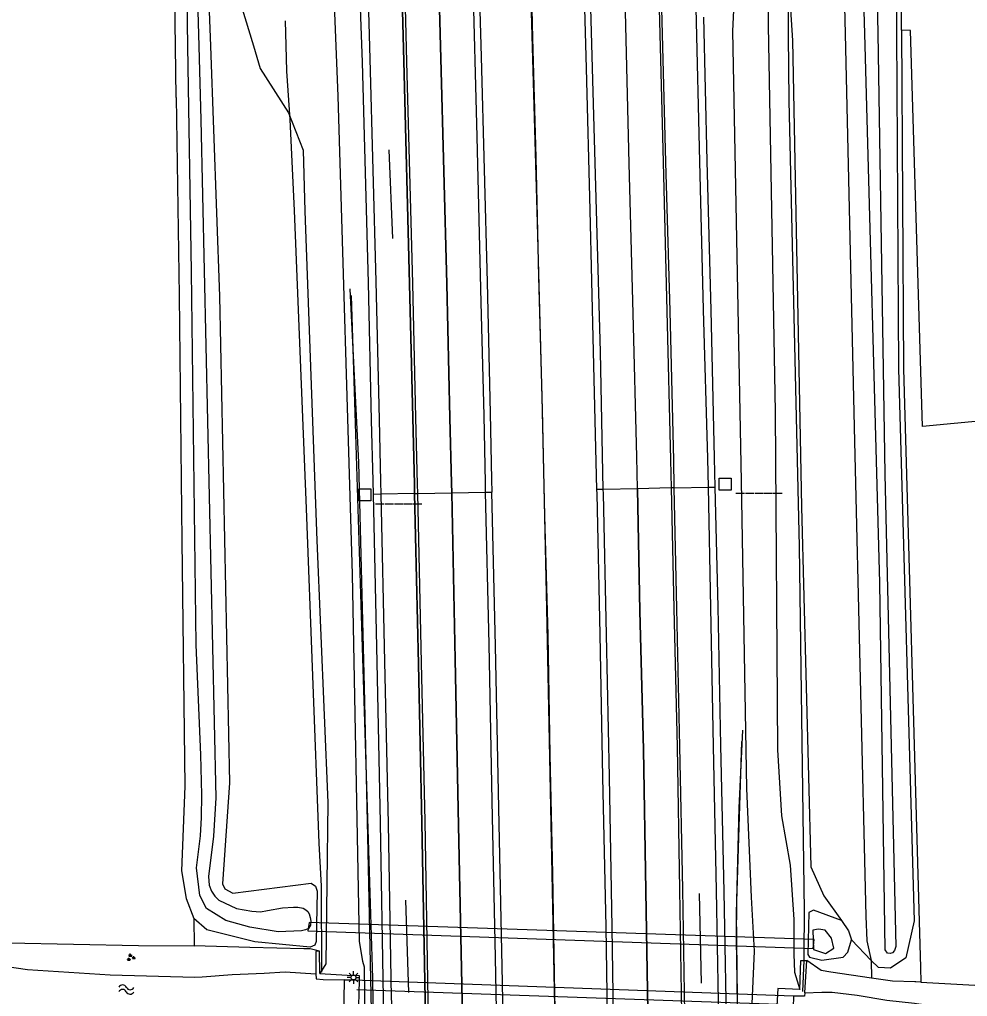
# Model space of a CAD drawing. Extents: x 133000 to 136000, y 400500 to 403500.
# Drawn here: x 133095.3 to 133190.6, y 401804.9 to 401903.1 of the extents above; entities that cross this region are included whole.
import ezdxf

# ---------------------------------------------------------------- set-up
doc = ezdxf.new("R2010")
doc.units = 0
for name, color, linetype in [('gg-afsc-lijn draadraster', 7, 'Continuous'), ('gg-kntw-bovenkant insteek waterloop', 7, 'Continuous'), ('gg-kwrk-duiker nz buis', 7, 'Continuous'), ('gg-kwrk-duiker nz vlak', 7, 'Continuous'), ('gg-kwrk-faunavoorziening', 7, 'Continuous'), ('gg-kwrk-stuw', 7, 'Continuous'), ('gt-knt-geleideconstructie', 7, 'Continuous'), ('gt-symb-groenvak', 7, 'Continuous'), ('gt-symb-hm paal', 7, 'Continuous'), ('gt-symb-lichtmast', 7, 'Continuous'), ('gt-symb-watersymbool', 7, 'Continuous'), ('gx-grn-maaiveld', 7, 'Continuous'), ('gx-knt-lijn weginrichtingselement', 7, 'Continuous')]:
    doc.layers.add(name, color=color, linetype=linetype)

# ---------------------------------------------------------------- blocks, each defined once
blk = doc.blocks.new('gt0-LMAST')
at = {"layer": 'gt-symb-lichtmast'}
for p, q in [((-0.182, 0.173), (-0.447, 0.438)), ((-0.005, 0.246), (-0.005, 0.621)), ((0.172, 0.173), (0.437, 0.438)), ((-0.255, -0.004), (-0.63, -0.004)), ((-0.182, -0.181), (-0.447, -0.446)), ((-0.005, -0.254), (-0.005, -0.629)), ((0.437, -0.446), (0.172, -0.181)), ((0.245, -0.004), (0.62, -0.004))]:
    blk.add_line(p, q, dxfattribs=at)
blk.add_circle((-0.005, -0.004), 0.25, dxfattribs=at)
blk = doc.blocks.new('gt0-HMpaal')
at = {"layer": 'gt-symb-hm paal'}
blk.add_lwpolyline([(-0.6, 0.6), (0.6, 0.6), (0.6, -0.6), (-0.6, -0.6)], close=True, dxfattribs=at)
blk = doc.blocks.new('gt0-WA')
at = {"layer": 'gt-symb-watersymbool'}
for centre, start, end in [((-0.323, 0.022), 28.07249, 151.92751), ((0.427, 0.422), 208.07248, 331.92751), ((-0.323, -0.428), 28.07249, 151.92751), ((0.427, -0.028), 208.07248, 331.92751)]:
    blk.add_arc(centre, 0.425, start, end, dxfattribs=at)
blk = doc.blocks.new('gt0-GRVAK')
at = {"layer": 'gt-symb-groenvak'}
for p, q in [((-0.11, 0.189), (-0.228, 0.24)), ((-0.182, 0.153), (0.088, 0.153)), ((-0.091, 0.211), (-0.156, 0.322)), ((-0.047, 0.214), (-0.047, 0.393)), ((-0.004, 0.211), (0.061, 0.322)), ((0.015, 0.189), (0.133, 0.24)), ((0.262, -0.052), (0.197, 0.059)), ((0.305, -0.049), (0.305, 0.13)), ((0.349, -0.052), (0.414, 0.059)), ((-0.245, -0.228), (-0.363, -0.177)), ((-0.318, -0.264), (-0.047, -0.264)), ((-0.226, -0.206), (-0.291, -0.095)), ((-0.183, -0.203), (-0.183, -0.024)), ((-0.139, -0.206), (-0.074, -0.095)), ((-0.12, -0.228), (-0.002, -0.177)), ((0.243, -0.074), (0.125, -0.023)), ((0.17, -0.11), (0.441, -0.11)), ((0.368, -0.074), (0.486, -0.023))]:
    blk.add_line(p, q, dxfattribs=at)

msp = doc.modelspace()

# ---------------------------------------------------------------- linework, layer by layer
at = {"layer": 'gg-afsc-lijn draadraster'}
for points in [[(133174.016, 401805.443), (133174.136, 401808.549), (133174.159, 401809.14), (133174.172, 401813.522), (133174.109, 401818.318), (133173.692, 401850.139), (133172.627, 401894.902), (133172.575, 401901.522), (133172.528, 401907.403)], [(133121.989, 401902.961), (133122.052, 401900.47), (133122.118, 401897.891), (133122.464, 401893.024), (133122.894, 401883.896), (133124.098, 401853.95), (133125.382, 401820.331), (133125.609, 401816.021), (133125.639, 401807.385)]]:
    msp.add_lwpolyline(points, dxfattribs=at)
at = {"layer": 'gg-kntw-bovenkant insteek waterloop'}
msp.add_line((133111.033, 401895.243), (133110.957, 401900.388), dxfattribs=at)
at = {"layer": 'gg-kwrk-duiker nz buis'}
msp.add_line((133129.19, 401805.618), (133171.54, 401804.176), dxfattribs=at)
at = {"layer": 'gg-kwrk-duiker nz vlak'}
msp.add_line((133173.089, 401804.968), (133127.917, 401806.593), dxfattribs=at)
at = {"layer": 'gg-kwrk-faunavoorziening'}
msp.add_lwpolyline([(133175.052, 401809.768), (133175.14, 401810.668), (133124.394, 401812.375), (133124.274, 401811.533), (133175.052, 401809.768)], dxfattribs=at)
at = {"layer": 'gg-kwrk-stuw'}
for q in [(133127.862, 401802.605), (133129.412, 401806.559)]:
    msp.add_line((133127.917, 401806.593), q, dxfattribs=at)
at = {"layer": 'gt-knt-geleideconstructie'}
for points in [[(133149.363, 401793.243), (133149.083, 401805.224), (133148.887, 401817.242), (133148.636, 401829.227), (133148.416, 401841.232), (133148.091, 401853.218), (133147.822, 401865.204), (133147.496, 401877.215), (133147.225, 401889.21), (133146.87, 401901.198), (133146.493, 401917.197), (133146.145, 401929.19), (133145.738, 401941.185), (133145.363, 401953.153), (133144.94, 401965.088), (133144.484, 401977.083)], [(133128.622, 401875.337), (133130.753, 401806.784), (133131.577, 401751.685), (133132.43, 401690.408), (133131.516, 401639.808), (133130.585, 401601.098)], [(133167.526, 401798.578), (133167.404, 401806.578), (133167.344, 401810.58), (133167.396, 401814.593), (133167.493, 401818.585), (133167.621, 401823.897), (133167.979, 401831.694)]]:
    msp.add_lwpolyline(points, dxfattribs=at)
at = {"layer": 'gx-grn-maaiveld'}
for p, q in [((133112.802, 401812.751), (133112.846, 401810.032)), ((133178.895, 401810.626), (133180.898, 401808.562)), ((133125.464, 401807.237), (133125.436, 401809.48)), ((133174.209, 401805.289), (133174.425, 401808.539)), ((133180.898, 401808.562), (133180.933, 401806.783)), ((133185.852, 401807.833), (133185.892, 401806.37)), ((133129.412, 401806.559), (133129.329, 401802.519)), ((133173.089, 401804.968), (133172.946, 401801.235))]:
    msp.add_line(p, q, dxfattribs=at)
for points in [[(133176.05, 402057.04), (133177.396, 402032.031), (133178.512, 402008.898), (133179.703, 401989.356), (133180.341, 401940.214), (133181.464, 401906.415), (133181.539, 401901.715), (133182.254, 401857.402), (133183.35, 401809.953), (133183.229, 401809.552), (133183.03, 401809.332), (133182.798, 401809.261), (133182.54, 401809.296), (133182.302, 401809.634), (133181.77, 401846.486), (133180.249, 401901.687), (133180.03, 401909.629), (133178.78, 401979.281), (133178.419, 401989.728), (133177.792, 402004.82), (133177.249, 402019.981), (133176.408, 402036.174), (133175.693, 402050.241), (133175.359, 402057.017)], [(133121.296, 402054.731), (133122.517, 402034.095), (133123.546, 402004.084), (133124.348, 401981.599), (133123.643, 401945.952), (133123.481, 401928.541), (133124.211, 401920.925), (133126.555, 401911.214), (133126.865, 401905.448), (133127.29, 401895.389), (133128.724, 401847.354), (133129.414, 401810.458), (133129.765, 401808.488), (133129.93, 401807.918), (133129.99, 401802.659), (133129.505, 401793.52), (133129.915, 401767.084), (133130.438, 401731.107), (133130.443, 401730.556)], [(133108.363, 402054.325), (133108.468, 402052.323), (133110.209, 402015.35), (133111.655, 401982.461), (133112.857, 401949.877), (133113.884, 401916.225), (133114.467, 401900.414), (133115.394, 401875.299), (133116.395, 401826.398), (133115.699, 401816.238), (133115.91, 401815.754), (133116.719, 401815.324), (133124.581, 401816.316), (133125.023, 401816.019), (133125.204, 401815.496), (133125.11, 401810.457), (133124.98, 401810.092), (133124.48, 401809.894), (133118.918, 401810.424), (133114.126, 401811.625), (133112.802, 401812.751)], [(133112.963, 402054.452), (133114.085, 402025.85), (133117.578, 401989.274), (133117.943, 401974.682), (133119.969, 401948.497), (133119.889, 401942.54), (133118.252, 401927.473), (133116.694, 401907.374), (133118.792, 401900.446), (133119.487, 401898.152), (133122.312, 401893.701), (133123.783, 401889.955), (133123.969, 401883.825), (133125.155, 401850.739), (133126.285, 401824.409), (133126.07, 401808.221), (133125.464, 401807.237)], [(133179.637, 402012.29), (133179.74, 402010.493), (133182.516, 401987.151), (133183.359, 401912.431), (133183.425, 401901.755), (133183.636, 401867.984), (133185.223, 401812.521), (133184.372, 401808.818), (133182.828, 401807.782), (133181.607, 401807.848), (133180.898, 401808.562)], [(133183.938, 401902.016), (133183.859, 401912.435), (133183.016, 401987.184), (133182.183, 401997.995)], [(133110.957, 401900.388), (133110.651, 401921.172), (133108.856, 401960.206), (133108.226, 401983.696), (133107.241, 401997.394)], [(133176.44, 401974.763), (133177.12, 401951.36), (133178.099, 401908.566), (133178.26, 401901.644), (133179.216, 401860.691), (133180.337, 401813.008), (133180.436, 401810.51), (133180.898, 401808.562)], [(133169.976, 401732.377), (133169.109, 401765.25), (133168.734, 401799.659), (133169.145, 401809.488), (133168.849, 401814.908), (133168.404, 401825.818), (133167.837, 401856.684), (133166.993, 401901.918), (133167.581, 401914.498), (133168.597, 401934.441), (133167.211, 401958.665), (133167.047, 401963.208)], [(133140.006, 401955.51), (133140.113, 401952.671), (133140.649, 401935.129), (133141.189, 401916.824), (133141.687, 401899.334), (133142.302, 401876.699), (133142.603, 401863.517), (133142.717, 401856.878), (133142.747, 401855.61)], [(133150.504, 401955.876), (133150.955, 401942.153), (133151.353, 401928.431), (133151.789, 401913.876), (133152.253, 401898.191), (133152.613, 401883.94), (133152.952, 401869.743), (133153.291, 401855.852)], [(133157.394, 401855.941), (133157.328, 401859.155), (133156.961, 401873.55), (133156.568, 401888.599), (133156.19, 401903.839), (133155.529, 401926.953), (133155.051, 401941.724), (133154.621, 401955.376), (133154.598, 401956.022)], [(133161.094, 401856.022), (133161.034, 401858.812), (133160.674, 401873.791), (133160.255, 401888.751), (133159.854, 401904.18), (133159.203, 401927.149), (133158.768, 401941.899), (133158.312, 401955.528), (133158.29, 401956.154)], [(133132.203, 401955.236), (133132.297, 401952.47), (133132.868, 401935.611), (133133.451, 401916.626), (133133.918, 401898.907), (133134.496, 401876.52), (133134.825, 401863.048), (133134.972, 401856.385), (133134.993, 401855.448)], [(133138.725, 401855.526), (133138.706, 401856.502), (133138.52, 401863.073), (133138.223, 401876.539), (133137.628, 401899.161), (133137.149, 401916.691), (133136.579, 401935.22), (133136.03, 401952.529), (133135.93, 401955.367)], [(133170.288, 401942.471), (133172.964, 401900.965), (133173.886, 401854.111), (133174.834, 401817.956), (133176.134, 401815.052), (133177.888, 401812.555)], [(133170.288, 401942.471), (133170.487, 401929.702), (133170.48, 401917.896), (133170.539, 401902.464), (133171.233, 401863.66), (133171.471, 401829.718), (133171.878, 401823.078), (133172.733, 401818.118), (133173.1, 401812.674), (133173.124, 401809.183), (133173.169, 401807.366), (133173.729, 401805.633)], [(133112.874, 401915.654), (133113.31, 401900.406), (133113.522, 401893.009), (133115.014, 401824.902), (133114.776, 401821.037), (133114.27, 401816.976), (133114.354, 401816.11), (133114.589, 401815.512), (133114.907, 401814.994), (133115.328, 401814.608), (133117.075, 401813.759), (133118.648, 401813.504), (133119.52, 401813.45), (133120.206, 401813.563), (133121.699, 401813.832), (133122.81, 401813.91), (133123.266, 401813.91), (133123.789, 401813.803), (133124.066, 401813.653), (133124.251, 401813.469), (133124.389, 401813.223), (133124.49, 401812.873), (133124.575, 401812.484), (133124.522, 401812.085), (133124.339, 401811.762), (133124.017, 401811.632), (133123.622, 401811.534), (133121.279, 401811.419), (133118.443, 401811.903), (133116.021, 401812.569), (133114.093, 401813.777), (133113.414, 401815.085), (133113.073, 401817.872), (133113.467, 401821.07), (133113.585, 401822.902), (133113.606, 401825.199), (133113.5, 401829.22), (133113.049, 401840.252), (133112.575, 401877.754), (133112.209, 401900.397), (133112.096, 401907.347)], [(133130.857, 401855.362), (133130.826, 401856.732), (133130.675, 401862.836), (133130.362, 401876.635), (133129.752, 401898.785), (133129.417, 401907.897)], [(133164.04, 401903.323), (133164.366, 401888.863), (133164.766, 401873.871), (133165.114, 401859.052), (133165.186, 401856.11)], [(133304.844, 401873.453), (133186.037, 401862.192), (133184.836, 401901.988), (133183.938, 401902.016)], [(133183.938, 401902.016), (133184.136, 401867.993), (133185.725, 401812.472), (133185.852, 401807.833)], [(133111.033, 401895.243), (133111.326, 401875.363), (133111.607, 401850.708), (133111.888, 401826.053), (133111.572, 401817.544), (133112.026, 401814.774), (133112.802, 401812.751)], [(133134.993, 401855.448), (133131.604, 401855.378), (133130.857, 401855.362)], [(133134.993, 401855.448), (133135.304, 401855.455), (133138.725, 401855.526)], [(133134.993, 401855.448), (133135.378, 401838.312), (133135.711, 401822.363), (133136.044, 401804.647), (133136.36, 401787.918), (133136.567, 401772.95), (133136.787, 401755.654), (133136.79, 401755.4)], [(133138.725, 401855.526), (133142.094, 401855.597), (133142.747, 401855.61)], [(133140.514, 401755.5), (133140.512, 401755.637), (133140.246, 401772.214), (133140.033, 401787.79), (133139.777, 401804.525), (133139.409, 401822.12), (133139.056, 401838.79), (133138.725, 401855.526)], [(133144.564, 401755.61), (133144.343, 401771.703), (133144.119, 401788.899), (133143.82, 401806.346), (133143.444, 401823.866), (133143.113, 401840.147), (133142.747, 401855.61)], [(133157.394, 401855.941), (133153.958, 401855.867), (133153.291, 401855.852)], [(133153.291, 401855.852), (133153.301, 401855.432), (133153.609, 401841.301), (133153.88, 401826.948), (133154.214, 401811.941), (133154.423, 401798.469), (133154.643, 401784.647), (133154.887, 401770.936), (133155.054, 401756.976), (133155.064, 401755.894)], [(133161.094, 401856.022), (133160.786, 401856.015), (133157.394, 401855.941)], [(133157.394, 401855.941), (133157.644, 401843.656), (133157.991, 401829.728), (133158.236, 401815.561), (133158.507, 401799.423), (133158.75, 401784.143), (133158.948, 401769.999), (133159.167, 401756.005)], [(133161.094, 401856.022), (133164.519, 401856.096), (133165.186, 401856.11)], [(133162.87, 401756.105), (133162.641, 401770.269), (133162.439, 401784.148), (133162.207, 401799.11), (133161.945, 401815.699), (133161.638, 401830.053), (133161.356, 401843.905), (133161.094, 401856.022)], [(133165.186, 401856.11), (133165.482, 401844.065), (133165.738, 401830.136), (133166.066, 401815.466), (133166.364, 401799.062), (133166.604, 401784.475), (133166.833, 401770.387), (133167.007, 401756.217)], [(133132.687, 401755.289), (133132.685, 401755.673), (133132.387, 401773.075), (133132.169, 401788.216), (133131.867, 401804.765), (133131.568, 401822.391), (133131.243, 401838.512), (133130.857, 401855.362)], [(133177.888, 401812.555), (133175.089, 401813.592), (133174.625, 401813.369), (133174.526, 401809.142), (133174.692, 401808.891), (133175.923, 401808.571), (133178.079, 401808.88), (133178.538, 401809.396), (133178.895, 401810.626)], [(133177.888, 401812.555), (133178.614, 401811.525), (133178.895, 401810.626)], [(133177.128, 401809.798), (133176.898, 401810.786), (133176.253, 401811.609), (133175.588, 401811.71), (133175.037, 401811.591), (133175.103, 401809.661), (133176.284, 401809.236), (133177.128, 401809.798)], [(133081.076, 401810.575), (133107.231, 401810.038), (133112.846, 401810.032)], [(133125.436, 401809.48), (133124.511, 401809.704), (133123.869, 401809.716), (133118.421, 401809.852), (133112.846, 401810.032)], [(133125.436, 401809.48), (133125.055, 401809.457), (133125.079, 401807.208)], [(133079.983, 401804.539), (133079.765, 401805.478), (133079.232, 401806.043), (133079.459, 401808.35), (133080.642, 401808.991), (133082.71, 401809.106), (133090.835, 401808.413), (133096.083, 401807.654), (133104.393, 401807.101), (133112.897, 401806.862)], [(133173.729, 401805.633), (133173.831, 401808.559), (133174.136, 401808.549), (133174.425, 401808.539)], [(133180.933, 401806.783), (133176.836, 401807.387), (133175.852, 401807.547), (133174.425, 401808.539)], [(133112.897, 401806.862), (133113.626, 401806.897), (133116.67, 401807.129), (133119.866, 401807.275), (133121.987, 401807.392), (133125.079, 401807.208)], [(133125.079, 401807.208), (133125.084, 401806.694), (133125.807, 401806.641), (133127.917, 401806.593)], [(133125.464, 401807.237), (133128.212, 401807.072), (133129.422, 401807.034), (133129.412, 401806.559)], [(133185.892, 401806.37), (133185.391, 401806.388), (133185.288, 401806.392), (133183.02, 401806.476), (133180.933, 401806.783)], [(133185.892, 401806.37), (133198.579, 401805.653), (133238.563, 401803.756), (133268.46, 401802.893), (133272.066, 401802.768), (133272.466, 401801.437), (133272.693, 401798.932), (133272.003, 401797.764), (133271.317, 401797.093), (133270.935, 401797.03)], [(133173.729, 401805.633), (133171.508, 401805.74), (133171.187, 401800.488), (133173.453, 401800.472)], [(133174.209, 401805.289), (133175.942, 401805.37), (133176.967, 401805.378), (133179.484, 401805.057), (133182.453, 401804.547), (133185.241, 401804.245), (133185.45, 401804.222), (133185.952, 401804.168)], [(133174.209, 401805.289), (133174.188, 401804.964), (133173.089, 401804.968)]]:
    msp.add_lwpolyline(points, dxfattribs=at)
at = {"layer": 'gx-knt-lijn weginrichtingselement'}
for p, q in [((133132.405, 401889.972), (133132.788, 401881.091)), ((133163.836, 401806.268), (133163.617, 401815.266)), ((133134.063, 401814.616), (133134.375, 401805.329))]:
    msp.add_line(p, q, dxfattribs=at)
for points in [[(133137.066, 401731.048), (133136.977, 401739.077), (133136.79, 401755.4), (133136.787, 401755.654), (133136.567, 401772.95), (133136.36, 401787.918), (133136.044, 401804.647), (133135.711, 401822.363), (133135.378, 401838.312), (133134.993, 401855.448), (133134.972, 401856.385), (133134.825, 401863.048), (133134.496, 401876.52), (133133.918, 401898.907), (133133.451, 401916.626), (133132.868, 401935.611), (133132.297, 401952.47), (133132.203, 401955.236), (133131.596, 401973.015), (133130.993, 401988.979)], [(133137.358, 401730.875), (133137.28, 401739.006), (133137.104, 401755.408), (133137.101, 401755.703), (133136.859, 401772.888), (133136.659, 401787.704), (133136.341, 401804.597), (133136.04, 401822.554), (133135.676, 401838.435), (133135.304, 401855.455), (133135.284, 401856.394), (133135.132, 401863.075), (133134.828, 401876.553), (133134.217, 401898.824), (133133.777, 401916.651), (133133.179, 401935.634), (133132.669, 401952.424), (133132.567, 401955.248), (133131.922, 401973.035), (133131.328, 401989.02)], [(133134.689, 401989.085), (133135.302, 401973.111), (133135.93, 401955.367), (133136.03, 401952.529), (133136.579, 401935.22), (133137.149, 401916.691), (133137.628, 401899.161), (133138.223, 401876.539), (133138.52, 401863.073), (133138.706, 401856.502), (133138.725, 401855.526), (133139.056, 401838.79), (133139.409, 401822.12), (133139.777, 401804.525), (133140.033, 401787.79), (133140.246, 401772.214), (133140.512, 401755.637), (133140.514, 401755.5), (133140.705, 401738.835), (133140.764, 401731.032)], [(133127.567, 401988.844), (133128.238, 401971.659), (133128.805, 401955.116), (133128.896, 401952.472), (133129.409, 401935.22), (133129.997, 401917.076), (133130.494, 401899.137), (133131.094, 401876.752), (133131.421, 401862.892), (133131.576, 401856.676), (133131.604, 401855.378), (133131.963, 401838.577), (133132.335, 401822.287), (133132.634, 401804.83), (133133.616, 401788.133), (133134.435, 401772.977), (133135.396, 401755.749), (133135.419, 401755.363), (133136.381, 401739.008), (133136.862, 401730.852)], [(133150.032, 401731.519), (133150.049, 401743.985), (133149.851, 401755.766), (133149.716, 401764.004), (133149.474, 401783.985), (133149.104, 401803.931), (133148.684, 401823.945), (133148.289, 401843.896), (133147.846, 401863.859), (133147.308, 401883.86), (133146.757, 401903.81), (133146.256, 401923.788), (133145.477, 401947.773), (133144.777, 401967.689), (133144.045, 401987.724)], [(133156.02, 401731.734), (133155.889, 401743.841), (133155.732, 401755.912), (133155.719, 401756.908), (133155.542, 401770.938), (133155.297, 401784.596), (133155.059, 401798.496), (133154.86, 401811.857), (133154.594, 401826.986), (133154.267, 401841.261), (133153.967, 401855.463), (133153.958, 401855.867), (133153.666, 401869.689), (133153.264, 401883.931), (133152.874, 401898.189), (133152.433, 401913.932), (133152.034, 401928.46), (133151.597, 401942.17), (133151.154, 401955.899), (133151.121, 401956.933), (133150.604, 401971.133), (133150.019, 401986.332)], [(133166.593, 401732.221), (133166.447, 401744.965), (133166.289, 401756.059), (133166.287, 401756.198), (133166.131, 401770.326), (133165.859, 401784.361), (133165.624, 401798.889), (133165.349, 401815.569), (133165.053, 401830.086), (133164.765, 401843.99), (133164.519, 401856.096), (133164.46, 401858.994), (133164.038, 401873.925), (133163.678, 401888.82), (133163.288, 401904.202), (133162.668, 401927.358), (133162.283, 401939.059), (133161.693, 401955.806), (133161.677, 401956.274), (133161.19, 401970.684), (133160.627, 401985.278)], [(133159.455, 401731.893), (133159.32, 401745.256), (133159.176, 401755.411), (133159.167, 401756.005), (133158.948, 401769.999), (133158.75, 401784.143), (133158.507, 401799.423), (133158.236, 401815.561), (133157.991, 401829.728), (133157.644, 401843.656), (133157.394, 401855.941), (133157.328, 401859.155), (133156.961, 401873.55), (133156.568, 401888.599), (133156.19, 401903.839), (133155.529, 401926.953), (133155.051, 401941.724), (133154.621, 401955.376), (133154.598, 401956.022), (133154.094, 401970.177), (133153.564, 401984.746)], [(133156.922, 401984.844), (133157.465, 401970.382), (133157.959, 401956.142), (133157.98, 401955.54), (133158.458, 401941.959), (133158.889, 401927.159), (133159.576, 401904.177), (133159.974, 401888.736), (133160.35, 401873.784), (133160.724, 401858.859), (133160.786, 401856.015), (133161.052, 401843.895), (133161.39, 401830.024), (133161.622, 401815.686), (133161.904, 401799.083), (133162.148, 401784.131), (133162.359, 401770.249), (133162.53, 401756.096), (133162.54, 401755.293), (133162.72, 401744.985), (133162.863, 401732.05)], [(133163.163, 401732.063), (133163.018, 401744.977), (133162.883, 401755.323), (133162.87, 401756.105), (133162.641, 401770.269), (133162.439, 401784.148), (133162.207, 401799.11), (133161.945, 401815.699), (133161.638, 401830.053), (133161.356, 401843.905), (133161.094, 401856.022), (133161.034, 401858.812), (133160.674, 401873.791), (133160.255, 401888.751), (133159.854, 401904.18), (133159.203, 401927.149), (133158.768, 401941.899), (133158.312, 401955.528), (133158.29, 401956.154), (133157.781, 401970.375), (133157.227, 401984.859)], [(133138.598, 401976.479), (133139.241, 401958.892), (133139.349, 401955.487), (133139.802, 401941.245), (133140.318, 401924.602), (133140.803, 401907.93), (133141.246, 401891.306), (133141.64, 401874.658), (133141.957, 401863.286), (133142.073, 401856.534), (133142.094, 401855.597), (133142.441, 401840.322), (133142.768, 401824.538), (133143.093, 401808.843), (133143.386, 401793.069), (133143.648, 401777.378), (133143.88, 401759.747), (133143.936, 401755.593), (133144.119, 401742.075), (133144.217, 401731.191)], [(133131.971, 401730.503), (133131.599, 401745.446), (133131.395, 401763.77), (133131.07, 401778.826), (133130.766, 401798.719), (133130.332, 401819.449), (133129.954, 401836.013), (133129.401, 401858.584), (133128.526, 401876.01)], [(133167.85, 401830.547), (133167.321, 401813.356), (133167.581, 401790.521), (133168.043, 401768.588), (133168.272, 401746.437), (133168.409, 401737.982), (133168.312, 401732.302)]]:
    msp.add_lwpolyline(points, dxfattribs=at)

# ---------------------------------------------------------------- block references
at = {"layer": 'gt-symb-groenvak'}
msp.add_blockref('gt0-GRVAK', (133106.467, 401808.844), dxfattribs=at)
at = {"layer": 'gt-symb-hm paal'}
for p in [(133166.2, 401856.389), (133129.982, 401855.32)]:
    msp.add_blockref('gt0-HMpaal', p, dxfattribs=at)
at = {"layer": 'gt-symb-lichtmast'}
msp.add_blockref('gt0-LMAST', (133128.853, 401806.842), dxfattribs=at)
at = {"layer": 'gt-symb-watersymbool', "rotation": -1.6038627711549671}
msp.add_blockref('gt0-WA', (133105.965, 401805.63), dxfattribs=at)

# ---------------------------------------------------------------- texts
at = {"layer": 'gt-symb-hm paal'}
for p in [(133167.281, 401855.785), (133131.063, 401854.716)]:
    msp.add_text('_____', height=1.25, dxfattribs=at).set_placement(p)

doc.saveas('drawing.dxf')
